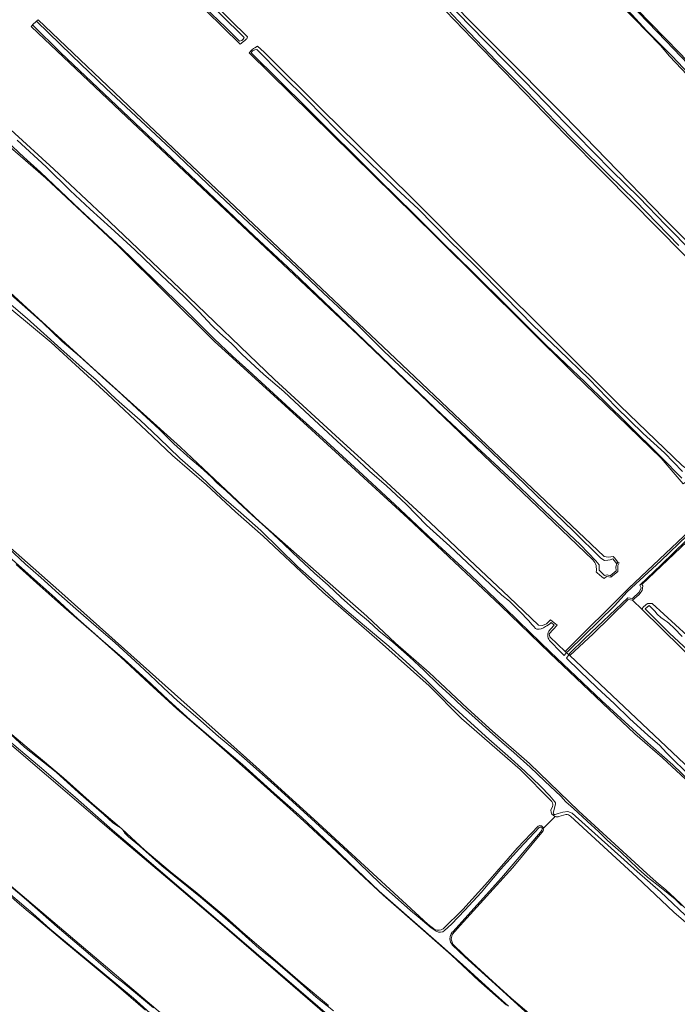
# Model space of a CAD drawing. Header units: metres. Extents: x 149984 to 156489, y 469398 to 478068.
# Tile 407 of 656: x 153138 to 153351, y 474138 to 474457. Entities that reach past the tile are written whole.
import ezdxf

# ---------------------------------------------------------------- set-up
doc = ezdxf.new("R2010")
doc.units = ezdxf.units.M
doc.header["$LTSCALE"] = 0.75
for name, color, linetype, lineweight in [('B-WE-GR-GRAS-GV', 252, 'Continuous', 13), ('B-WE-OG-TERREIN_OEVER-GV', 252, 'Continuous', 18), ('B-WE-OG-WATER-GV', 252, 'Continuous', 18)]:
    doc.layers.add(name, color=color, linetype=linetype, lineweight=lineweight)

msp = doc.modelspace()

# ---------------------------------------------------------------- linework, layer by layer
at = {"layer": 'B-WE-GR-GRAS-GV', "flags": 128}
for points in [[(153192.516, 474609.841), (153218.905, 474583.225), (153225.478, 474576.284), (153233.998, 474568.453), (153245.563, 474555.813), (153248.137, 474553.312), (153252.266, 474549.315), (153258.478, 474542.659), (153263.435, 474537.626), (153269.057, 474532.263), (153275.257, 474525.221), (153279.022, 474520.834), (153287.177, 474512.285), (153299.109, 474499.949), (153308.951, 474489.836), (153328.554, 474469.681), (153351.403, 474446.091)], [(153295.389, 474500.408), (153277.35, 474519.217), (153273.694, 474523.03), (153272.657, 474524.058), (153272.503, 474523.902), (153244.561, 474495.659), (153246.648, 474493.562), (153246.373, 474493.302), (153246.153, 474493.051), (153245.928, 474492.794), (153245.563, 474492.492), (153247.23, 474490.873), (153247.82, 474491.404), (153248.024, 474491.587), (153248.691, 474491.509), (153314.154, 474425.731), (153327.902, 474411.534), (153346.519, 474392.282), (153362.625, 474376.372)], [(153200.139, 474462.308), (153211.509, 474451.213), (153211.244, 474450.55), (153211.074, 474450.381), (153210.672, 474449.978), (153209.815, 474449.28), (153209.551, 474449.115), (153209.093, 474448.828), (153142.323, 474514.35)], [(153416.521, 474372.705), (153412.852, 474377.106), (153405.605, 474384.809), (153395.202, 474395.947), (153376.7, 474415.1), (153363.639, 474428.71), (153348.267, 474444.924), (153345.388, 474448.342), (153328.27, 474465.926), (153313.585, 474481.007), (153295.389, 474500.408)], [(153361.206, 474372.252), (153327.171, 474406.671), (153314.538, 474419.387), (153284.424, 474450.496), (153266.938, 474468.737)], [(153323.45, 474281.736), (153247.369, 474354.515), (153172.227, 474425.291), (153145.696, 474450.392), (153141.412, 474454.558), (153141.663, 474454.831), (153141.855, 474455.038), (153143.119, 474456.206), (153143.64, 474456.676), (153177.475, 474424.544), (153259.438, 474346.926), (153327.072, 474282.853)], [(153120.761, 474433.793), (153148.685, 474408.258), (153164.58, 474393.443), (153189.654, 474369.558), (153220.207, 474340.217), (153242.608, 474319.638), (153249.579, 474313.424), (153270.76, 474293.895), (153283.333, 474281.832), (153296.296, 474269.706), (153305.785, 474260.637), (153307.141, 474260.491), (153308.403, 474261.01), (153309.768, 474262.365), (153310.405, 474261.823), (153311.327, 474261.04), (153311.858, 474260.588), (153309.243, 474257.766), (153309.533, 474256.8), (153314.512, 474252.1), (153335.116, 474272.534)], [(153354.957, 474209.264), (153346.05, 474217.611), (153337.054, 474225.417), (153326.546, 474235.364), (153309.538, 474251.478), (153293.638, 474266.831), (153263.492, 474295.295), (153230.956, 474325.032), (153200.678, 474352.584), (153169.692, 474383.33), (153146.175, 474405.359), (153133.82, 474416.022)], [(153112.523, 474388.495), (153140.027, 474363.393), (153162.606, 474342.736), (153189.813, 474318.285), (153215.451, 474294.094), (153250.139, 474263.517), (153259.469, 474254.735), (153270.373, 474245.267), (153282.842, 474233.592), (153290.906, 474226.204), (153302.923, 474215.759), (153318.93, 474200.281), (153340.891, 474180.173), (153343.916, 474177.453), (153347.072, 474174.829), (153350.012, 474172.179), (153354.135, 474168.263)], [(153310.155, 474203.411), (153299.844, 474213.807), (153280.851, 474230.38), (153270.335, 474240.94), (153254.304, 474255.247), (153235.945, 474271.232), (153216.529, 474289.439), (153207.569, 474297.261), (153198.159, 474306.031), (153187.196, 474315.565), (153178.762, 474323.522), (153166.151, 474335.4), (153157.048, 474343.688), (153147.817, 474352.146), (153135.123, 474362.696)], [(153053.888, 474356.537), (153058.636, 474352.274), (153070.334, 474342.017), (153082.812, 474331.078), (153136.541, 474283.974), (153150.375, 474271.846), (153211.207, 474217.514), (153214.276, 474214.73), (153232.95, 474197.792), (153269.968, 474163.71), (153272.282, 474161.897)], [(153335.116, 474272.534), (153354.923, 474291.272), (153395.166, 474330.087), (153398.987, 474333.883), (153398.692, 474334.242), (153394.161, 474339.598), (153392.591, 474340.784), (153391.56, 474341.379), (153390.852, 474340.884), (153390.567, 474341.078), (153388.916, 474342.206), (153388.421, 474342.544)], [(153385.436, 474317.485), (153339.321, 474273.802), (153339.693, 474273.276), (153339.455, 474271.807), (153338.344, 474270.418), (153336.34, 474268.643), (153339.41, 474265.63), (153339.654, 474266.331), (153340.725, 474267.323), (153341.281, 474267.601), (153342.716, 474267.621), (153354.006, 474257.213)], [(153330.035, 474282.842), (153330.422, 474282.384), (153331.562, 474281.032), (153331.943, 474280.743), (153331.491, 474279.937), (153331.59, 474278.019), (153329.308, 474276.134), (153327.908, 474276.35), (153327.086, 474275.665)], [(153295.405, 474137.516), (153286.494, 474145.332), (153277.588, 474153.685), (153270.401, 474160.044), (153268.513, 474161.714), (153255.493, 474173.151), (153247.716, 474180.323), (153238.74, 474188.797), (153229.715, 474197.054), (153223.07, 474203.129), (153222.144, 474203.975), (153213.788, 474211.457), (153204.926, 474219.293), (153197.205, 474226.034), (153188.571, 474233.462), (153179.629, 474241.72), (153170.491, 474250.226), (153162.481, 474257.298), (153151.989, 474266.363), (153144.234, 474273.298), (153136.568, 474280.287)], [(153327.086, 474275.665), (153326.375, 474276.25), (153324.792, 474277.554), (153324.482, 474277.809)], [(153336.34, 474268.643), (153334.852, 474268.871), (153323.501, 474257.798), (153315.953, 474250.74), (153357.031, 474211.966), (153361.223, 474208.009), (153406.238, 474165.519), (153413.515, 474159.433), (153422.246, 474152.554), (153651.375, 474007.563), (153653.492, 474007.563), (153662.119, 474026.608)], [(153091.075, 474263.478), (153091.333, 474263.238), (153092.001, 474262.723), (153094.542, 474266.054), (153097.048, 474264.276), (153093.793, 474260.083), (153097.598, 474256.579), (153106.651, 474249.14), (153116.283, 474241.045), (153132.306, 474227.51), (153140.697, 474220.438), (153145.017, 474216.859), (153151.809, 474211.126), (153160.152, 474203.734), (153161.289, 474202.746), (153170.763, 474194.639), (153178.265, 474187.726), (153186.475, 474180.789), (153195.179, 474173.717), (153204.628, 474165.915), (153210.012, 474161.013), (153219.667, 474152.754), (153228.62, 474145.085), (153237.791, 474137.34)], [(153661.105, 474029.167), (153656.997, 474032.036), (153440.858, 474169.485), (153436.533, 474172.398), (153432.432, 474174.779), (153428.067, 474178.616), (153339.41, 474265.63), (153336.34, 474268.643)], [(153351.821, 474036.464), (153342.759, 474044.036), (153324.056, 474058.839), (153303.547, 474077.06), (153274.605, 474101.973), (153261.325, 474113.758), (153242.115, 474130.029), (153203.161, 474163.587), (153187.109, 474177.281), (153168.938, 474192.716), (153146.367, 474211.974), (153129.718, 474226.097), (153108.662, 474243.695), (153092.055, 474257.858), (153070.863, 474230.909), (153070.654, 474230.643)], [(153072.097, 474230.456), (153076.945, 474225.282), (153129.776, 474180.26), (153200.991, 474120.038), (153211.065, 474111.878), (153218.02, 474105.712), (153228.862, 474097.427), (153249.783, 474080.586), (153270.8, 474062.251), (153288.13, 474047.769), (153310.226, 474028.517), (153326.045, 474015.641), (153335.693, 474008.149), (153343.965, 474002.291), (153362.659, 473990.9)], [(153178.46, 474135.905), (153168.963, 474144.067), (153160.495, 474151.086), (153151.633, 474158.468), (153151.532, 474158.553), (153142.505, 474166.177), (153140.43, 474167.825), (153136.885, 474170.898), (153133.655, 474173.697), (153127.307, 474179.012), (153118.045, 474186.881), (153113.575, 474190.58), (153110.374, 474193.443), (153102.425, 474200.304), (153101.272, 474201.427), (153098.943, 474203.235), (153095.112, 474206.527), (153088.081, 474199.058), (153079.35, 474190.049), (153072.841, 474184.255), (153070.301, 474183.064)], [(153309.849, 474200.693), (153310.325, 474201.844)], [(153311.254, 474198.579), (153307.436, 474194.813), (153307.389, 474194.751)], [(153307.389, 474194.751), (153307.436, 474194.813), (153311.254, 474198.579)], [(153314.674, 474199.211), (153312.46, 474198.572)], [(153634.84, 473973.806), (153621.033, 473982.421), (153601.194, 473995.302), (153575.453, 474010.903), (153553.942, 474024.725), (153526.926, 474041.951), (153514, 474050.02), (153490.021, 474064.713), (153477.846, 474072.527), (153457.142, 474085.695), (153434.39, 474099.554), (153418.903, 474108.995), (153406.874, 474117.028), (153401.631, 474121.263), (153390.205, 474131.483), (153368.024, 474151.868), (153349.748, 474167.577), (153337.657, 474178.908), (153316.245, 474198.746)], [(153274.914, 474162.196), (153281.352, 474168.504), (153289.392, 474177.438), (153298.963, 474188.343), (153305.745, 474195.526)], [(153307.293, 474193.942), (153306.863, 474193.416), (153297.467, 474182.093), (153286.94, 474170.453), (153280.468, 474163.332), (153277.869, 474160.343), (153277.523, 474158.909), (153278.012, 474157.198), (153281.761, 474153.693), (153290.889, 474145.299), (153296.923, 474139.758), (153309.22, 474129.441), (153339.028, 474103.502), (153358.424, 474086.934)]]:
    msp.add_lwpolyline(points, dxfattribs=at)
msp.add_lwpolyline([(153345.564, 474314.672), (153317.221, 474342.203), (153272.465, 474386.642), (153212.042, 474445.935), (153212.148, 474446.137), (153212.335, 474446.362), (153212.688, 474446.788), (153213.45, 474447.407), (153213.867, 474447.658), (153214.691, 474448.155), (153216.94, 474446.168), (153235.858, 474427.383), (153264.036, 474399.734), (153289.833, 474373.804), (153332.299, 474331.603), (153352.407, 474312.289), (153356.508, 474309.246), (153355.357, 474308.088), (153353.207, 474306.668), (153352.704, 474306.336)], close=True, dxfattribs=at)
at = {"layer": 'B-WE-GR-GRAS-GV'}
for points in [[(153324.482, 474277.809, 0.2578942), (153323.45, 474281.736)], [(153327.072, 474282.853, 0.1273033), (153330.035, 474282.842)], [(153310.325, 474201.844, 0.2447374), (153310.155, 474203.411)], [(153311.254, 474198.579, -0.352164), (153309.849, 474200.693)], [(153312.46, 474198.572, -0.1517675), (153311.254, 474198.579)], [(153316.245, 474198.746, 0.1944025), (153314.674, 474199.211)], [(153305.745, 474195.526, -0.478536), (153307.389, 474194.751)], [(153307.389, 474194.751, -0.1801348), (153307.293, 474193.942)], [(153272.282, 474161.897, 0.1881453), (153274.914, 474162.196)]]:
    msp.add_lwpolyline(points, format="xyb", dxfattribs=at)
at = {"layer": 'B-WE-OG-TERREIN_OEVER-GV', "flags": 128}
for points in [[(153278.816, 474520.666), (153347.189, 474449.729), (153423.396, 474370.198), (153423.618, 474370.432), (153418.759, 474375.933), (153399.806, 474395.496), (153375.968, 474420.477), (153351.403, 474446.091), (153328.554, 474469.681), (153308.951, 474489.836), (153299.109, 474499.949), (153287.177, 474512.285), (153279.022, 474520.834), (153275.257, 474525.221), (153275.289, 474524.359)], [(153214.691, 474448.155), (153213.867, 474447.658), (153213.45, 474447.407), (153212.688, 474446.788), (153212.335, 474446.362), (153212.148, 474446.137), (153212.042, 474445.935), (153272.465, 474386.642), (153317.221, 474342.203), (153345.564, 474314.672), (153352.704, 474306.336), (153353.207, 474306.668), (153355.357, 474308.088), (153356.508, 474309.246), (153352.407, 474312.289), (153332.299, 474331.603), (153289.833, 474373.804), (153264.036, 474399.734), (153235.858, 474427.383), (153216.94, 474446.168)], [(153315.524, 474252.321), (153330.473, 474266.899), (153334.6, 474271.344), (153345.528, 474281.478), (153356.931, 474292.485), (153375.24, 474309.894), (153390.56, 474324.976), (153397.624, 474331.908), (153398.921, 474333.178), (153399.161, 474333.671), (153398.987, 474333.883), (153395.166, 474330.087), (153354.923, 474291.272), (153335.116, 474272.534), (153314.512, 474252.1), (153314.946, 474251.69)], [(153315.651, 474251.025), (153315.953, 474250.74), (153323.501, 474257.798), (153334.852, 474268.871), (153336.34, 474268.643), (153338.344, 474270.418), (153339.455, 474271.807), (153339.693, 474273.276), (153339.321, 474273.802), (153385.436, 474317.485), (153399.986, 474332.667), (153399.685, 474333.034), (153399.503, 474332.675), (153394.449, 474327.41), (153381.299, 474314.075), (153357.778, 474292.061), (153345.58, 474280.102), (153338.701, 474273.593), (153339.125, 474272.641), (153338.41, 474271.291), (153336.32, 474269.254), (153334.785, 474269.386), (153320.815, 474256.237), (153315.974, 474251.527)]]:
    msp.add_lwpolyline(points, close=True, dxfattribs=at)
for points in [[(153358.042, 474435.55), (153349.144, 474444.931), (153340.96, 474453.07), (153336.046, 474458.422), (153326.912, 474467.904), (153316.999, 474478.549), (153305.615, 474490.204), (153293.559, 474502.919), (153280.299, 474516.5), (153277.589, 474519.484), (153274.072, 474523.149), (153273.694, 474523.03), (153277.35, 474519.217), (153295.389, 474500.408), (153313.585, 474481.007), (153328.27, 474465.926), (153345.388, 474448.342), (153348.267, 474444.924), (153363.639, 474428.71)], [(153142.323, 474514.35), (153209.093, 474448.828), (153209.551, 474449.115), (153209.815, 474449.28), (153210.672, 474449.978), (153211.074, 474450.381), (153211.244, 474450.55), (153211.509, 474451.213), (153200.139, 474462.308)], [(153362.625, 474376.372), (153346.519, 474392.282), (153327.902, 474411.534), (153314.154, 474425.731), (153248.691, 474491.509), (153248.024, 474491.587), (153247.82, 474491.404), (153247.23, 474490.873), (153246.7, 474490.259), (153246.532, 474490.063), (153246.389, 474489.857), (153246.298, 474489.385), (153250.158, 474485.577), (153266.938, 474468.737), (153284.424, 474450.496), (153314.538, 474419.387), (153327.171, 474406.671), (153361.206, 474372.252)], [(153202.816, 474458.38), (153210.469, 474450.967), (153210.069, 474450.407), (153209.64, 474449.994), (153208.946, 474449.713), (153204.439, 474454.171), (153185.793, 474472.108)], [(153274.883, 474463.952), (153283.255, 474455.188), (153301.272, 474436.757), (153318.09, 474419.477), (153329.533, 474407.845), (153338.5, 474399.142), (153346.976, 474390.319), (153355.823, 474381.331)], [(153351.355, 474383.598), (153337.311, 474398.08), (153328.422, 474406.695), (153318.584, 474416.408), (153311.21, 474423.864), (153302.127, 474433.369), (153292.15, 474443.425), (153281.305, 474454.773), (153273.587, 474462.915)], [(153325.481, 474278.416), (153325.442, 474280.112), (153324.44, 474281.448), (153319.458, 474286.626), (153309.951, 474295.612), (153297.495, 474307.464), (153285.753, 474318.327), (153274.509, 474328.866), (153257.686, 474344.952), (153241.485, 474360.482), (153226.085, 474375.115), (153213.696, 474386.679), (153200.92, 474398.795), (153173.078, 474425.155), (153150.971, 474445.984), (153141.855, 474455.038), (153141.663, 474454.831), (153141.412, 474454.558), (153145.696, 474450.392), (153172.227, 474425.291), (153247.369, 474354.515), (153323.45, 474281.736)], [(153327.072, 474282.853), (153259.438, 474346.926), (153177.475, 474424.544), (153143.64, 474456.676), (153143.119, 474456.206), (153154.525, 474445.146), (153165.694, 474434.412), (153176.873, 474423.946), (153186.502, 474414.978), (153198.551, 474403.598), (153211.915, 474390.93), (153214.971, 474388.142), (153225.602, 474378.189), (153236.116, 474368.08), (153247.187, 474357.846), (153255.944, 474349.075), (153265.426, 474340.305), (153276.565, 474329.855), (153287.895, 474319.258), (153301.484, 474306.143), (153317.281, 474290.929), (153326.049, 474282.323), (153327.262, 474281.581), (153328.288, 474281.614), (153329.081, 474281.78), (153329.902, 474282.11), (153331.261, 474280.463), (153331.562, 474281.032), (153330.422, 474282.384), (153330.035, 474282.842)], [(153088.006, 474422.971), (153089.103, 474424.405), (153092.346, 474431.251), (153099.312, 474443.622), (153101.046, 474445.153), (153104.089, 474444.492), (153112.423, 474436.422), (153112.628, 474436.234), (153121.086, 474428.063), (153133.82, 474416.022), (153146.175, 474405.359), (153169.692, 474383.33), (153200.678, 474352.584), (153230.956, 474325.032), (153263.492, 474295.295), (153293.638, 474266.831), (153309.538, 474251.478), (153326.546, 474235.364), (153337.054, 474225.417), (153346.05, 474217.611), (153354.957, 474209.264)], [(153352.311, 474308.179), (153345.495, 474315.114), (153334.541, 474325.877), (153320.914, 474339.257), (153308.24, 474351.343), (153295.803, 474363.848), (153284.659, 474374.83), (153274.368, 474384.92), (153265.406, 474393.882), (153254.164, 474404.867), (153230.789, 474428.11), (153212.714, 474445.988), (153213.164, 474446.581), (153213.926, 474447.01), (153214.492, 474447.035), (153222.656, 474438.901), (153230.972, 474430.686), (153240.193, 474421.196), (153250.357, 474411.144), (153259.71, 474402.078), (153266.939, 474395.318), (153276.547, 474385.542), (153285.61, 474376.621), (153294.891, 474367.008), (153304.054, 474357.678), (153312.368, 474349.776), (153322.216, 474340.239), (153331.048, 474331.194), (153339.78, 474322.646), (153346.71, 474316.427), (153352.536, 474310.314)], [(153314.946, 474251.69), (153314.512, 474252.1), (153309.533, 474256.8), (153309.243, 474257.766), (153311.858, 474260.588), (153311.327, 474261.04), (153310.405, 474261.823), (153309.768, 474262.365), (153308.403, 474261.01), (153307.141, 474260.491), (153305.785, 474260.637), (153296.296, 474269.706), (153283.333, 474281.832), (153270.76, 474293.895), (153249.579, 474313.424), (153242.608, 474319.638), (153220.207, 474340.217), (153189.654, 474369.558), (153164.58, 474393.443), (153148.685, 474408.258), (153120.761, 474433.793)], [(153355.03, 474209.969), (153349.338, 474215.357), (153341.305, 474222.449), (153326.325, 474236.04), (153309.656, 474251.923), (153303.017, 474258.309), (153295.059, 474266.039), (153283.812, 474276.85), (153271.843, 474287.854), (153259.214, 474299.63), (153247.452, 474310.544), (153235.673, 474321.365), (153225.354, 474330.659), (153211.959, 474343.016), (153206.595, 474347.678), (153200.718, 474353.368), (153192.059, 474362.015), (153181.032, 474372.7), (153170.612, 474382.764), (153157.239, 474395.157), (153144.352, 474407.354), (153138.951, 474412.193), (153131.834, 474418.848)], [(153354.135, 474168.263), (153350.012, 474172.179), (153347.072, 474174.829), (153343.916, 474177.453), (153340.891, 474180.173), (153318.93, 474200.281), (153302.923, 474215.759), (153290.906, 474226.204), (153282.842, 474233.592), (153270.373, 474245.267), (153259.469, 474254.735), (153250.139, 474263.517), (153215.451, 474294.094), (153189.813, 474318.285), (153162.606, 474342.736), (153140.027, 474363.393), (153112.523, 474388.495), (153086.758, 474412.609), (153085.02, 474415.157), (153084.273, 474415.898), (153083.885, 474417.126), (153082.894, 474418.043)], [(153136.829, 474417.653), (153146.234, 474409.05), (153153.97, 474401.36), (153160.545, 474395.385), (153167.213, 474389.35), (153175, 474382.133), (153183.638, 474373.891), (153190.828, 474367.092), (153195.885, 474362.135), (153199.989, 474357.618), (153202.473, 474355.283), (153206.4, 474351.71), (153209.7, 474348.413), (153216.802, 474341.782), (153223.228, 474336.298), (153230.104, 474329.893), (153239.168, 474321.447), (153245.933, 474315.21), (153251.045, 474310.524), (153256.586, 474305.701), (153262.939, 474299.819), (153269.534, 474292.932), (153277.121, 474286.127), (153284.524, 474279.125), (153293.928, 474270.339), (153296.475, 474268.312), (153299.768, 474265.002), (153302.537, 474262.124), (153303.795, 474260.651), (153304.274, 474260.133), (153304.838, 474259.534), (153305.25, 474259.297)], [(153081.125, 474413.29), (153082.156, 474412.338), (153084.33, 474410.329), (153093.891, 474401.319), (153108.564, 474387.738), (153122.813, 474374.165), (153135.123, 474362.696), (153147.817, 474352.146), (153157.048, 474343.688), (153166.151, 474335.4), (153178.762, 474323.522), (153187.196, 474315.565), (153198.159, 474306.031), (153207.569, 474297.261), (153216.529, 474289.439), (153235.945, 474271.232), (153254.304, 474255.247), (153270.335, 474240.94), (153280.851, 474230.38), (153299.844, 474213.807), (153310.155, 474203.411)], [(153134.93, 474367.546), (153140.245, 474362.824), (153145.024, 474358.609), (153151.458, 474352.519), (153157.031, 474347.721), (153161.568, 474343.664), (153165.805, 474339.739), (153169.427, 474336.445), (153174.051, 474332.305), (153177.354, 474329.118), (153182.836, 474324.057), (153187.647, 474319.308), (153192.876, 474314.628), (153196.25, 474311.741), (153199.688, 474308.644), (153201.675, 474306.635), (153204.469, 474304.256), (153208.389, 474300.525), (153212.989, 474296.248), (153218.377, 474291.372), (153223.288, 474286.819), (153228.227, 474282.114), (153233.237, 474277.427), (153237.605, 474273.505), (153241.882, 474269.559), (153246.986, 474265.039), (153250.691, 474261.84), (153254.099, 474258.779), (153258.599, 474255.1), (153264, 474250.371), (153268.656, 474246.037), (153273.523, 474241.292), (153276.988, 474238.078), (153281.168, 474234.128), (153285.282, 474230.506), (153289.959, 474226.263), (153293.956, 474222.708), (153297.881, 474219.299), (153303.11, 474214.594), (153307.916, 474210.016), (153313.072, 474205.148), (153314.653, 474203.402), (153317.124, 474201.164), (153321.615, 474197.105), (153325.337, 474193.624), (153328.248, 474190.867), (153332.538, 474187.079), (153335.228, 474184.474), (153338.185, 474181.672), (153341.135, 474178.983), (153345.639, 474175.483), (153350.079, 474171.863), (153352.165, 474169.82)], [(153311.175, 474203.307), (153309.528, 474205.309), (153306.445, 474208.405), (153301.362, 474213.335), (153295.912, 474218.302), (153289.698, 474223.708), (153283.908, 474228.985), (153276.089, 474236.078), (153269.281, 474242.866), (153262.82, 474248.859), (153257.331, 474253.778), (153249.424, 474260.333), (153242.348, 474266.368), (153234.841, 474273.301), (153227.86, 474279.527), (153221.738, 474285.403), (153215.787, 474291.23), (153209.341, 474296.954), (153203.092, 474302.324), (153196.494, 474308.62), (153189.566, 474314.642), (153182.729, 474321.232), (153176.705, 474326.949), (153169.867, 474332.903), (153167.197, 474335.433), (153162.371, 474340.136), (153157.898, 474343.903), (153151.034, 474350.122), (153145.459, 474355.068), (153140.035, 474359.924), (153133.365, 474365.647)], [(153272.282, 474161.897), (153269.968, 474163.71), (153232.95, 474197.792), (153214.276, 474214.73), (153211.207, 474217.514), (153150.375, 474271.846), (153136.541, 474283.974), (153082.812, 474331.078), (153070.334, 474342.017), (153058.636, 474352.274), (153053.888, 474356.537)], [(153133.905, 474285.623), (153139.57, 474280.331), (153144.532, 474276.022), (153150.386, 474270.764), (153155.855, 474265.918), (153162.405, 474260.147), (153168.613, 474254.83), (153175.042, 474248.906), (153179.771, 474244.562), (153184.233, 474240.326), (153188.809, 474236.126), (153195.367, 474230.5), (153202.103, 474224.549), (153207.029, 474220.369), (153211.394, 474216.69), (153221.255, 474207.85), (153232.298, 474197.862), (153244.132, 474186.968), (153254.493, 474176.896), (153264.302, 474168.174), (153266.844, 474166.085), (153271.089, 474162.565), (153272.691, 474161.46)], [(153296.062, 474137.198), (153289.864, 474142.772), (153281.276, 474150.521), (153274.425, 474156.659), (153264.771, 474165.128), (153254.224, 474174.365), (153244.46, 474183.713), (153238.244, 474189.616), (153228.987, 474198.411), (153220.178, 474206.181), (153209.892, 474215.435), (153201.905, 474222.222), (153193.029, 474229.794), (153185.838, 474236.427), (153178.641, 474243.086), (153171.624, 474249.511), (153163.909, 474256.094), (153156.549, 474262.648), (153149.223, 474269.278), (153141.405, 474276.347), (153134.262, 474282.709)], [(153136.568, 474280.287), (153144.234, 474273.298), (153151.989, 474266.363), (153162.481, 474257.298), (153170.491, 474250.226), (153179.629, 474241.72), (153188.571, 474233.462), (153197.205, 474226.034), (153204.926, 474219.293), (153213.788, 474211.457), (153222.144, 474203.975), (153223.07, 474203.129), (153229.715, 474197.054), (153238.74, 474188.797), (153247.716, 474180.323), (153255.493, 474173.151), (153268.513, 474161.714), (153270.401, 474160.044), (153277.588, 474153.685), (153286.494, 474145.332), (153295.405, 474137.516)], [(153324.482, 474277.809), (153324.792, 474277.554), (153326.375, 474276.25), (153327.086, 474275.665), (153327.908, 474276.35), (153329.308, 474276.134), (153331.59, 474278.019), (153331.491, 474279.937), (153331.943, 474280.743), (153331.562, 474281.032), (153331.261, 474280.463), (153331.066, 474280.093), (153330.867, 474279.431), (153331.025, 474278.144), (153329.015, 474276.521), (153328.056, 474276.918), (153327.222, 474276.666), (153325.481, 474278.416)], [(153661.574, 474032.262), (153660.56, 474032.713), (153549.519, 474104.884), (153534.176, 474115.169), (153522.675, 474122.302), (153505.395, 474133.871), (153491.605, 474142.955), (153477.737, 474151.528), (153454.234, 474165.555), (153443.128, 474172.731), (153438.569, 474175.701), (153435.915, 474177.448), (153433.694, 474179.39), (153429.498, 474183.187), (153420.424, 474192.496), (153398.587, 474213.313), (153387.197, 474224.559), (153363.76, 474247.259), (153354.006, 474257.213), (153342.716, 474267.621), (153341.281, 474267.601), (153340.725, 474267.323), (153339.654, 474266.331), (153339.41, 474265.63)], [(153339.41, 474265.63), (153428.067, 474178.616)], [(153357.214, 474249.655), (153348.339, 474257.975), (153340.546, 474265.728), (153340.357, 474265.916), (153341.704, 474266.987), (153343.526, 474265.067), (153344.285, 474264.196), (153345.517, 474263.092), (153346.595, 474262.276), (153347.504, 474261.617), (153348.232, 474261.078), (153349.851, 474259.601), (153352.371, 474256.886)], [(153309.927, 474261.403), (153310.903, 474260.585), (153309.832, 474259.435), (153309.155, 474258.652)], [(153309.687, 474255.26), (153312.892, 474252.02), (153314.118, 474250.787), (153314.946, 474251.69)], [(153357.031, 474211.966), (153315.953, 474250.74), (153315.651, 474251.025), (153314.955, 474249.946), (153319.181, 474245.696), (153324.748, 474240.437), (153330.437, 474235.066), (153335.272, 474230.39), (153341.412, 474224.844), (153345.045, 474221.72), (153347.316, 474219.196), (153349.874, 474216.662), (153355.725, 474211.025)], [(153362.659, 473990.9), (153343.965, 474002.291), (153335.693, 474008.149), (153326.045, 474015.641), (153310.226, 474028.517), (153288.13, 474047.769), (153270.8, 474062.251), (153249.783, 474080.586), (153228.862, 474097.427), (153218.02, 474105.712), (153211.065, 474111.878), (153200.991, 474120.038), (153129.776, 474180.26), (153076.945, 474225.282), (153072.097, 474230.456)], [(153261.166, 474114.095), (153201.232, 474165.604), (153172.838, 474189.825), (153167.751, 474194.224), (153155.793, 474204.716), (153145.486, 474213.564), (153137.892, 474219.956), (153128.516, 474227.911)], [(153237.791, 474137.34), (153228.62, 474145.085), (153219.667, 474152.754), (153210.012, 474161.013), (153204.628, 474165.915), (153195.179, 474173.717), (153186.475, 474180.789), (153178.265, 474187.726), (153170.763, 474194.639), (153161.289, 474202.746), (153160.152, 474203.734), (153151.809, 474211.126), (153145.017, 474216.859), (153140.697, 474220.438), (153132.306, 474227.51)], [(153072.339, 474225.76), (153080.91, 474218.32), (153084.64, 474215.142), (153084.716, 474215.243), (153088.682, 474212.009), (153091.152, 474209.929), (153095.112, 474206.527), (153098.943, 474203.235), (153101.272, 474201.427), (153102.425, 474200.304), (153110.374, 474193.443), (153113.575, 474190.58), (153118.045, 474186.881), (153127.307, 474179.012), (153133.655, 474173.697), (153136.885, 474170.898), (153140.43, 474167.825), (153142.505, 474166.177), (153151.532, 474158.553), (153151.633, 474158.468), (153160.495, 474151.086), (153168.963, 474144.067), (153178.46, 474135.905)], [(153129.718, 474226.097), (153146.367, 474211.974), (153168.938, 474192.716), (153187.109, 474177.281), (153203.161, 474163.587), (153242.115, 474130.029)], [(153133.138, 474226.664), (153139.184, 474221.05), (153149.495, 474212.954), (153156.712, 474206.407), (153164.975, 474199.267), (153167.888, 474196.575), (153169.664, 474195.349), (153170.526, 474194.819), (153171.109, 474194.274), (153171.385, 474193.774), (153171.627, 474193.326), (153172.227, 474192.65), (153172.922, 474192.025), (153176.489, 474189.119), (153183.716, 474182.659), (153196.279, 474172.504), (153202.533, 474167.221), (153208.604, 474161.896), (153215.308, 474155.815), (153220.477, 474151.754), (153227.669, 474145.521), (153233.8, 474140.064), (153239.413, 474135.651)], [(153310.325, 474201.844), (153309.849, 474200.693)], [(153310.659, 474200.006), (153311.374, 474202.698)], [(153355.435, 474164.696), (153345.411, 474174.231), (153337.778, 474180.814), (153316.691, 474199.655), (153315.361, 474200.205), (153313.757, 474200.022), (153312.182, 474199.565), (153311.243, 474199.284)], [(153312.46, 474198.572), (153314.674, 474199.211)], [(153316.245, 474198.746), (153337.657, 474178.908), (153349.748, 474167.577), (153368.024, 474151.868)], [(153305.745, 474195.526), (153298.963, 474188.343), (153289.392, 474177.438), (153281.352, 474168.504), (153274.914, 474162.196)], [(153275.389, 474161.723), (153277.604, 474163.679), (153281.943, 474168.274), (153287.288, 474173.984), (153293.498, 474181.398), (153299.68, 474188.192), (153306.007, 474195.087)], [(153358.424, 474086.934), (153339.028, 474103.502), (153309.22, 474129.441), (153296.923, 474139.758), (153290.889, 474145.299), (153281.761, 474153.693), (153278.012, 474157.198), (153277.523, 474158.909), (153277.869, 474160.343), (153280.468, 474163.332), (153286.94, 474170.453), (153297.467, 474182.093), (153306.863, 474193.416), (153307.293, 474193.942)], [(153306.936, 474194.152), (153306.498, 474193.574), (153293.784, 474178.722), (153278.094, 474161.273), (153277.867, 474161.113)], [(153130.297, 474179.686), (153139.828, 474171.655), (153149.776, 474162.853), (153159.816, 474154.292), (153168.687, 474146.71), (153171.56, 474144.462), (153175.876, 474140.951), (153181.07, 474136.665)], [(153179.969, 474134.865), (153174.561, 474139.732), (153163.733, 474148.76), (153155.138, 474155.865), (153147.474, 474162.264), (153141.956, 474167.136), (153134.698, 474173.351)], [(153277.937, 474156.953), (153281.903, 474153.195), (153291.796, 474144.311), (153301.466, 474135.39), (153309.083, 474129.102), (153313.945, 474124.978), (153325.508, 474114.811), (153333.298, 474107.991), (153342.04, 474100.468), (153348.024, 474095.368), (153351.897, 474091.996)]]:
    msp.add_lwpolyline(points, dxfattribs=at)
at = {"layer": 'B-WE-OG-TERREIN_OEVER-GV'}
for points in [[(153323.45, 474281.736, -0.2578942), (153324.482, 474277.809)], [(153330.035, 474282.842, -0.1273033), (153327.072, 474282.853)], [(153305.25, 474259.297, 0.1774446), (153308.092, 474260.1)], [(153308.092, 474260.1, 0.0405905), (153309.927, 474261.403)], [(153309.155, 474258.652, 0.338622), (153309.687, 474255.26)], [(153310.155, 474203.411, -0.2447374), (153310.325, 474201.844)], [(153311.374, 474202.698, 0.2586944), (153311.175, 474203.307)], [(153309.849, 474200.693, 0.352164), (153311.254, 474198.579)], [(153311.243, 474199.284, -0.7046662), (153310.659, 474200.006)], [(153311.254, 474198.579, 0.1517675), (153312.46, 474198.572)], [(153314.674, 474199.211, -0.1944025), (153316.245, 474198.746)], [(153307.389, 474194.751, 0.478536), (153305.745, 474195.526)], [(153306.007, 474195.087, -0.8261751), (153306.936, 474194.152)], [(153307.293, 474193.942, 0.1801348), (153307.389, 474194.751)], [(153274.914, 474162.196, -0.1881453), (153272.282, 474161.897)], [(153272.691, 474161.46, 0.361485), (153275.389, 474161.723)], [(153277.867, 474161.113, 0.3783883), (153277.937, 474156.953)]]:
    msp.add_lwpolyline(points, format="xyb", dxfattribs=at)
at = {"layer": 'B-WE-OG-WATER-GV', "flags": 128}
for points in [[(153191.25, 474608.258), (153197.608, 474601.888), (153213.677, 474585.367), (153235.32, 474563.035), (153244.397, 474553.445), (153253.287, 474544.663), (153265.94, 474531.589), (153274.072, 474523.149), (153277.589, 474519.484), (153280.299, 474516.5), (153293.559, 474502.919), (153305.615, 474490.204), (153316.999, 474478.549), (153326.912, 474467.904), (153336.046, 474458.422), (153340.96, 474453.07), (153349.144, 474444.931), (153358.042, 474435.55)], [(153421.481, 474369.556), (153422.181, 474368.913), (153422.767, 474369.531), (153423.396, 474370.198), (153347.189, 474449.729), (153278.816, 474520.666), (153275.289, 474524.359), (153274.422, 474525.274), (153271.737, 474528.334), (153267.617, 474532.725), (153264.198, 474536.187), (153258.305, 474542.128), (153255.224, 474545.708), (153250.674, 474549.952), (153245.467, 474554.756), (153243.447, 474556.848), (153236.09, 474565.064), (153221.174, 474580.258), (153212.53, 474589.184), (153200.729, 474601.238), (153195.506, 474606.532), (153192.461, 474609.666)], [(153141.666, 474515.276), (153142.526, 474514.445), (153151.093, 474506.102), (153159.433, 474498.275), (153169.415, 474488.818), (153175.566, 474482.32), (153179.066, 474478.951), (153182.707, 474475.251), (153185.793, 474472.108), (153204.439, 474454.171), (153208.946, 474449.713), (153209.64, 474449.994), (153210.069, 474450.407), (153210.469, 474450.967)], [(153210.469, 474450.967), (153202.816, 474458.38), (153195.025, 474465.973), (153187.044, 474473.952), (153184.104, 474476.493), (153180.573, 474480.054), (153177.104, 474483.277), (153174.049, 474486.084), (153167.093, 474493.34), (153159.738, 474500.234), (153152.668, 474506.938), (153147.422, 474511.561)], [(153355.823, 474381.331), (153346.976, 474390.319), (153338.5, 474399.142), (153329.533, 474407.845), (153318.09, 474419.477), (153301.272, 474436.757), (153283.255, 474455.188), (153274.883, 474463.952)], [(153273.587, 474462.915), (153281.305, 474454.773), (153292.15, 474443.425), (153302.127, 474433.369), (153311.21, 474423.864), (153318.584, 474416.408), (153328.422, 474406.695), (153337.311, 474398.08), (153351.355, 474383.598)], [(153352.536, 474310.314), (153346.71, 474316.427), (153339.78, 474322.646), (153331.048, 474331.194), (153322.216, 474340.239), (153312.368, 474349.776), (153304.054, 474357.678), (153294.891, 474367.008), (153285.61, 474376.621), (153276.547, 474385.542), (153266.939, 474395.318), (153259.71, 474402.078), (153250.357, 474411.144), (153240.193, 474421.196), (153230.972, 474430.686), (153222.656, 474438.901), (153214.492, 474447.035), (153213.926, 474447.01), (153213.164, 474446.581), (153212.714, 474445.988), (153230.789, 474428.11), (153254.164, 474404.867), (153265.406, 474393.882), (153274.368, 474384.92), (153284.659, 474374.83), (153295.803, 474363.848), (153308.24, 474351.343), (153320.914, 474339.257), (153334.541, 474325.877), (153345.495, 474315.114), (153352.311, 474308.179)], [(153131.834, 474418.848), (153138.951, 474412.193), (153144.352, 474407.354), (153157.239, 474395.157), (153170.612, 474382.764), (153181.032, 474372.7), (153192.059, 474362.015), (153200.718, 474353.368), (153206.595, 474347.678), (153211.959, 474343.016), (153225.354, 474330.659), (153235.673, 474321.365), (153247.452, 474310.544), (153259.214, 474299.63), (153271.843, 474287.854), (153283.812, 474276.85), (153295.059, 474266.039), (153303.017, 474258.309), (153309.656, 474251.923), (153326.325, 474236.04), (153341.305, 474222.449), (153349.338, 474215.357), (153355.03, 474209.969)], [(153305.25, 474259.297), (153304.838, 474259.534), (153304.274, 474260.133), (153303.795, 474260.651), (153302.537, 474262.124), (153299.768, 474265.002), (153296.475, 474268.312), (153293.928, 474270.339), (153284.524, 474279.125), (153277.121, 474286.127), (153269.534, 474292.932), (153262.939, 474299.819), (153256.586, 474305.701), (153251.045, 474310.524), (153245.933, 474315.21), (153239.168, 474321.447), (153230.104, 474329.893), (153223.228, 474336.298), (153216.802, 474341.782), (153209.7, 474348.413), (153206.4, 474351.71), (153202.473, 474355.283), (153199.989, 474357.618), (153195.885, 474362.135), (153190.828, 474367.092), (153183.638, 474373.891), (153175, 474382.133), (153167.213, 474389.35), (153160.545, 474395.385), (153153.97, 474401.36), (153146.234, 474409.05), (153136.829, 474417.653)], [(153352.165, 474169.82), (153350.079, 474171.863), (153345.639, 474175.483), (153341.135, 474178.983), (153338.185, 474181.672), (153335.228, 474184.474), (153332.538, 474187.079), (153328.248, 474190.867), (153325.337, 474193.624), (153321.615, 474197.105), (153317.124, 474201.164), (153314.653, 474203.402), (153313.072, 474205.148), (153307.916, 474210.016), (153303.11, 474214.594), (153297.881, 474219.299), (153293.956, 474222.708), (153289.959, 474226.263), (153285.282, 474230.506), (153281.168, 474234.128), (153276.988, 474238.078), (153273.523, 474241.292), (153268.656, 474246.037), (153264, 474250.371), (153258.599, 474255.1), (153254.099, 474258.779), (153250.691, 474261.84), (153246.986, 474265.039), (153241.882, 474269.559), (153237.605, 474273.505), (153233.237, 474277.427), (153228.227, 474282.114), (153223.288, 474286.819), (153218.377, 474291.372), (153212.989, 474296.248), (153208.389, 474300.525), (153204.469, 474304.256), (153201.675, 474306.635), (153199.688, 474308.644), (153196.25, 474311.741), (153192.876, 474314.628), (153187.647, 474319.308), (153182.836, 474324.057), (153177.354, 474329.118), (153174.051, 474332.305), (153169.427, 474336.445), (153165.805, 474339.739), (153161.568, 474343.664), (153157.031, 474347.721), (153151.458, 474352.519), (153145.024, 474358.609), (153140.245, 474362.824), (153134.93, 474367.546)], [(153133.365, 474365.647), (153140.035, 474359.924), (153145.459, 474355.068), (153151.034, 474350.122), (153157.898, 474343.903), (153162.371, 474340.136), (153167.197, 474335.433), (153169.867, 474332.903), (153176.705, 474326.949), (153182.729, 474321.232), (153189.566, 474314.642), (153196.494, 474308.62), (153203.092, 474302.324), (153209.341, 474296.954), (153215.787, 474291.23), (153221.738, 474285.403), (153227.86, 474279.527), (153234.841, 474273.301), (153242.348, 474266.368), (153249.424, 474260.333), (153257.331, 474253.778), (153262.82, 474248.859), (153269.281, 474242.866), (153276.089, 474236.078), (153283.908, 474228.985)], [(153356.931, 474292.485), (153345.528, 474281.478), (153334.6, 474271.344), (153330.473, 474266.899), (153315.524, 474252.321), (153314.946, 474251.69), (153315.651, 474251.025), (153315.974, 474251.527), (153320.815, 474256.237), (153334.785, 474269.386), (153336.32, 474269.254), (153338.41, 474271.291), (153339.125, 474272.641), (153338.701, 474273.593), (153345.58, 474280.102), (153357.778, 474292.061)], [(153272.691, 474161.46), (153271.089, 474162.565), (153266.844, 474166.085), (153264.302, 474168.174), (153254.493, 474176.896), (153244.132, 474186.968), (153232.298, 474197.862), (153221.255, 474207.85), (153211.394, 474216.69), (153207.029, 474220.369), (153202.103, 474224.549), (153195.367, 474230.5), (153188.809, 474236.126), (153184.233, 474240.326), (153179.771, 474244.562), (153175.042, 474248.906), (153168.613, 474254.83), (153162.405, 474260.147), (153155.855, 474265.918), (153150.386, 474270.764), (153144.532, 474276.022), (153139.57, 474280.331), (153133.905, 474285.623)], [(153134.262, 474282.709), (153141.405, 474276.347), (153149.223, 474269.278), (153156.549, 474262.648), (153163.909, 474256.094), (153171.624, 474249.511), (153178.641, 474243.086), (153185.838, 474236.427), (153193.029, 474229.794), (153201.905, 474222.222), (153209.892, 474215.435), (153220.178, 474206.181), (153228.987, 474198.411), (153238.244, 474189.616), (153244.46, 474183.713), (153254.224, 474174.365), (153264.771, 474165.128), (153274.425, 474156.659), (153281.276, 474150.521), (153289.864, 474142.772), (153296.062, 474137.198)], [(153352.371, 474256.886), (153349.851, 474259.601), (153348.232, 474261.078), (153347.504, 474261.617), (153346.595, 474262.276), (153345.517, 474263.092), (153344.285, 474264.196), (153343.526, 474265.067), (153341.704, 474266.987), (153340.357, 474265.916), (153340.546, 474265.728), (153348.339, 474257.975), (153357.214, 474249.655)], [(153309.155, 474258.652), (153309.832, 474259.435), (153310.903, 474260.585), (153309.927, 474261.403)], [(153355.725, 474211.025), (153349.874, 474216.662), (153347.316, 474219.196), (153345.045, 474221.72), (153341.412, 474224.844), (153335.272, 474230.39), (153330.437, 474235.066), (153324.748, 474240.437), (153319.181, 474245.696), (153314.955, 474249.946), (153315.651, 474251.025), (153314.946, 474251.69), (153314.118, 474250.787), (153312.892, 474252.02), (153309.687, 474255.26)], [(153128.516, 474227.911), (153137.892, 474219.956), (153145.486, 474213.564), (153155.793, 474204.716), (153167.751, 474194.224), (153172.838, 474189.825), (153201.232, 474165.604), (153261.166, 474114.095)], [(153283.908, 474228.985), (153289.698, 474223.708), (153295.912, 474218.302), (153301.362, 474213.335), (153306.445, 474208.405), (153309.528, 474205.309), (153311.175, 474203.307)], [(153239.413, 474135.651), (153233.8, 474140.064), (153227.669, 474145.521), (153220.477, 474151.754), (153215.308, 474155.815), (153208.604, 474161.896), (153202.533, 474167.221), (153196.279, 474172.504), (153183.716, 474182.659), (153176.489, 474189.119), (153172.922, 474192.025), (153172.227, 474192.65), (153171.627, 474193.326), (153171.385, 474193.774), (153171.109, 474194.274), (153170.526, 474194.819), (153169.664, 474195.349), (153167.888, 474196.575), (153164.975, 474199.267), (153156.712, 474206.407), (153149.495, 474212.954), (153139.184, 474221.05), (153133.138, 474226.664)], [(153311.374, 474202.698), (153310.659, 474200.006)], [(153311.243, 474199.284), (153312.182, 474199.565), (153313.757, 474200.022), (153315.361, 474200.205), (153316.691, 474199.655), (153337.778, 474180.814), (153345.411, 474174.231), (153355.435, 474164.696)], [(153306.007, 474195.087), (153299.68, 474188.192), (153293.498, 474181.398), (153287.288, 474173.984), (153281.943, 474168.274), (153277.604, 474163.679), (153275.389, 474161.723)], [(153277.867, 474161.113), (153278.094, 474161.273), (153293.784, 474178.722), (153306.498, 474193.574), (153306.936, 474194.152)], [(153181.07, 474136.665), (153175.876, 474140.951), (153171.56, 474144.462), (153168.687, 474146.71), (153159.816, 474154.292), (153149.776, 474162.853), (153139.828, 474171.655), (153130.297, 474179.686)], [(153134.698, 474173.351), (153141.956, 474167.136), (153147.474, 474162.264), (153155.138, 474155.865), (153163.733, 474148.76), (153174.561, 474139.732), (153179.969, 474134.865)], [(153351.897, 474091.996), (153348.024, 474095.368), (153342.04, 474100.468), (153333.298, 474107.991), (153325.508, 474114.811), (153313.945, 474124.978), (153309.083, 474129.102), (153301.466, 474135.39), (153291.796, 474144.311), (153281.903, 474153.195), (153277.937, 474156.953)]]:
    msp.add_lwpolyline(points, dxfattribs=at)
msp.add_lwpolyline([(153327.222, 474276.666), (153328.056, 474276.918), (153329.015, 474276.521), (153331.025, 474278.144), (153330.867, 474279.431), (153331.066, 474280.093), (153331.261, 474280.463), (153329.902, 474282.11), (153329.081, 474281.78), (153328.288, 474281.614), (153327.262, 474281.581), (153326.049, 474282.323), (153317.281, 474290.929), (153301.484, 474306.143), (153287.895, 474319.258), (153276.565, 474329.855), (153265.426, 474340.305), (153255.944, 474349.075), (153247.187, 474357.846), (153236.116, 474368.08), (153225.602, 474378.189), (153214.971, 474388.142), (153211.915, 474390.93), (153198.551, 474403.598), (153186.502, 474414.978), (153176.873, 474423.946), (153165.694, 474434.412), (153154.525, 474445.146), (153143.119, 474456.206), (153141.855, 474455.038), (153150.971, 474445.984), (153173.078, 474425.155), (153200.92, 474398.795), (153213.696, 474386.679), (153226.085, 474375.115), (153241.485, 474360.482), (153257.686, 474344.952), (153274.509, 474328.866), (153285.753, 474318.327), (153297.495, 474307.464), (153309.951, 474295.612), (153319.458, 474286.626), (153324.44, 474281.448), (153325.442, 474280.112), (153325.481, 474278.416)], close=True, dxfattribs=at)
at = {"layer": 'B-WE-OG-WATER-GV'}
for points in [[(153308.092, 474260.1, -0.1774446), (153305.25, 474259.297)], [(153309.927, 474261.403, -0.0405905), (153308.092, 474260.1)], [(153309.687, 474255.26, -0.338622), (153309.155, 474258.652)], [(153311.175, 474203.307, -0.2586944), (153311.374, 474202.698)], [(153310.659, 474200.006, 0.7046662), (153311.243, 474199.284)], [(153306.936, 474194.152, 0.8261751), (153306.007, 474195.087)], [(153275.389, 474161.723, -0.361485), (153272.691, 474161.46)], [(153277.937, 474156.953, -0.3783883), (153277.867, 474161.113)]]:
    msp.add_lwpolyline(points, format="xyb", dxfattribs=at)

doc.saveas('drawing.dxf')
